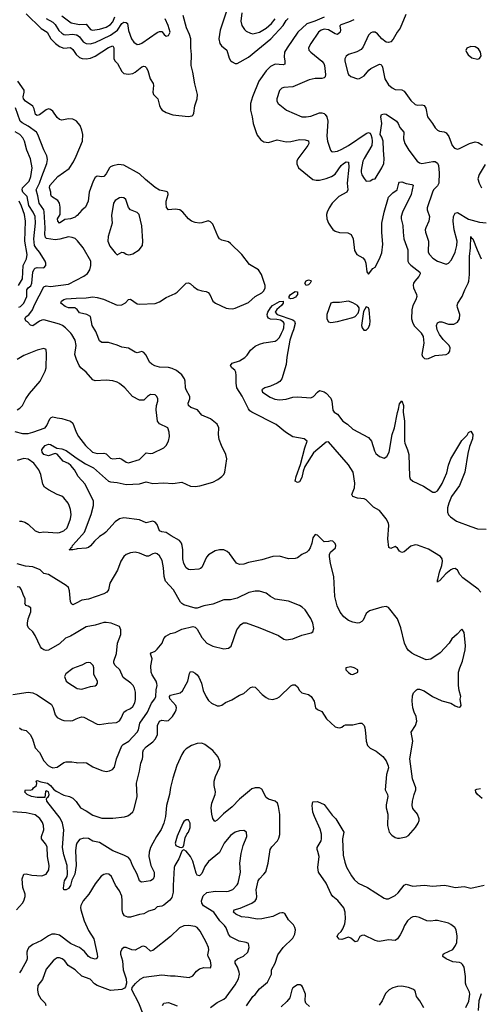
# Model space of a CAD drawing. Header units: inches. Extents: x 1682530 to 1839546, y 640742 to 791647.
# Tile 513 of 656: x 1779492 to 1783636, y 653960 to 662823. Entities that reach past the tile are written whole.
import ezdxf

# ---------------------------------------------------------------- set-up
doc = ezdxf.new("R2010")
doc.units = ezdxf.units.IN
doc.header["$MEASUREMENT"] = 0
for name, color, linetype in [('B7675', 7, 'Continuous'), ('B7676', 7, 'Continuous'), ('B7685', 7, 'Continuous'), ('B7686', 7, 'Continuous')]:
    doc.layers.add(name, color=color, linetype=linetype)

msp = doc.modelspace()

# ---------------------------------------------------------------- linework, layer by layer
at = {"layer": 'B7675', "color": 5}
for points, elevation in [([(1780000, 659774.4), (1779989.7, 659809.7), (1779999.8, 659890), (1779990, 659939.3), (1779962.6, 659990), (1779952.8, 660000)], 540), ([(1779470, 659312.2), (1779495, 659325), (1779518.3, 659350), (1779548.6, 659410), (1779580.7, 659459.3), (1779675.1, 659570), (1779721.3, 659658.7), (1779729.8, 659690.2), (1779734.7, 659814.7), (1779730, 659855.3), (1779710, 659864.5), (1779650, 659848.2), (1779530, 659799.4), (1779470, 659764.8)], 560), ([(1779450, 659116.2), (1779518, 659098), (1779570, 659099.4), (1779611.6, 659110), (1779721.6, 659150), (1779737.6, 659170), (1779763.5, 659230), (1779776.8, 659243.2), (1779790, 659248.8), (1779830, 659238), (1779870, 659234.4), (1779950, 659208.4), (1779970, 659190.6), (1779999.5, 659110), (1780000, 659109.2)], 540), ([(1780000, 658742.9), (1779984.4, 658770), (1779951, 658811), (1779930, 658827), (1779884.7, 658850), (1779830, 658911), (1779810, 658917.4), (1779750, 658895.8), (1779709.7, 658910), (1779694.5, 658930), (1779692.7, 658950), (1779702.7, 658970), (1779720.9, 658990), (1779750, 659000.7), (1779770, 658999.1), (1779825.6, 658965.6), (1779870, 658961.5), (1779910, 658946.4), (1779987.4, 658887.4), (1780000, 658879.4)], 520), ([(1779490, 658307.5), (1779510, 658308.3), (1779539.5, 658299.5), (1779570, 658280.8), (1779630, 658222.4), (1779670, 658206.2), (1779710, 658211.5), (1779830, 658204), (1779850, 658206.3), (1779890, 658222.6), (1779918.9, 658250), (1779949.7, 658330), (1779956.4, 658370), (1779950, 658415.3), (1779937.4, 658450), (1779927.8, 658470), (1779890, 658518), (1779870, 658535.1), (1779830, 658549.6), (1779750, 658589.7), (1779714.5, 658614.5), (1779701.8, 658641.8), (1779681, 658730), (1779663.7, 658770), (1779619.1, 658830), (1779570, 658868), (1779530, 658873.3), (1779470, 658855.5)], 540), ([(1780000, 658057.7), (1779969.7, 658049.7), (1779938, 658050), (1779947.3, 658052.7), (1779952.3, 658070), (1779963.1, 658076.9), (1779968.7, 658090), (1780000, 658124.8)], 520), ([(1780000, 657570.8), (1779970, 657555.1), (1779961.3, 657561.3), (1779950, 657582), (1779941.4, 657681.4), (1779931, 657711), (1779909.8, 657729.8), (1779750, 657828), (1779710, 657838.5), (1779675.8, 657870), (1779610, 657897.5), (1779544, 657904), (1779470, 657925.5)], 540), ([(1780000, 657303.8), (1779950, 657273.7), (1779905.7, 657254.3), (1779850, 657206), (1779750, 657148), (1779730, 657144.7), (1779710, 657149.6), (1779690, 657162.9), (1779678.4, 657178.4), (1779630, 657280.9), (1779610, 657312.3), (1779572.3, 657350), (1779562.9, 657370), (1779561.6, 657390), (1779569.7, 657430), (1779592, 657492), (1779592.7, 657530), (1779570, 657545.2), (1779548, 657550), (1779538, 657570), (1779542, 657578), (1779541.6, 657610), (1779522.4, 657650), (1779509.6, 657690), (1779493.9, 657713.9), (1779470, 657718.7)], 560), ([(1780000, 656994.1), (1779970, 656982.9), (1779906.4, 656933.6), (1779895.5, 656910), (1779910.6, 656870), (1779934, 656850), (1780000, 656808.7)], 580), ([(1779430, 656747.4), (1779570, 656768.4), (1779610, 656763.1), (1779650, 656745.7), (1779778.4, 656658.4), (1779794.9, 656630), (1779810, 656565.5), (1779830, 656542.4), (1779870, 656519.5), (1779890, 656513.7), (1779950, 656512), (1779970, 656515.8), (1780000, 656528.8)], 560), ([(1779490, 656448.5), (1779510, 656432.7), (1779550, 656425.5), (1779587.7, 656390), (1779606.7, 656350), (1779632.4, 656270), (1779670, 656228), (1779710, 656153), (1779748, 656110), (1779770, 656096.4), (1779790, 656088.7), (1779830, 656094.9), (1779890, 656138), (1779910, 656142.4), (1779962.5, 656142.5), (1780000, 656135.1)], 540), ([(1780000, 655392.8), (1779999.1, 655390), (1779994.8, 655345.2), (1779999.1, 655210), (1779988.9, 655131.1), (1779962.4, 655077.6), (1779950, 655029.2), (1779930, 655001.2), (1779910, 654989), (1779889, 654990), (1779886.6, 655006.6), (1779892, 655052), (1779896.3, 655070), (1779918.4, 655110), (1779921.1, 655130), (1779918.6, 655210), (1779890, 655305.1), (1779877.3, 655370), (1779890.5, 655530), (1779878.6, 655590), (1779855.5, 655635.5), (1779735.4, 655790), (1779732.3, 655810), (1779738.6, 655821.4), (1779752.3, 655830), (1779758.4, 655850), (1779750, 655872.3), (1779730, 655881.2), (1779724.1, 655875.9), (1779717.1, 655822.9), (1779650, 655820.8), (1779597.2, 655830), (1779559, 655850), (1779539, 655870), (1779546, 655890), (1779586.4, 655886.4), (1779606.3, 655893.7), (1779617.2, 655910), (1779642, 655930), (1779646, 655950), (1779641.2, 655970), (1779650, 655974), (1779682, 655962), (1779743, 655950), (1779768.4, 655930), (1779796.4, 655896.4), (1779819.8, 655879.8), (1779890, 655842.3), (1779940.7, 655830), (1779970, 655814.9), (1779997.1, 655790), (1780000, 655786)], 520), ([(1779464.4, 654810), (1779516.8, 654870), (1779528.9, 654890), (1779540.8, 654930), (1779541.4, 654950), (1779522, 655010), (1779516.8, 655050), (1779515.1, 655090), (1779529.8, 655130.2), (1779550, 655134.4), (1779602.9, 655122.9), (1779690, 655116.4), (1779730, 655130.6), (1779753.1, 655170), (1779756, 655210), (1779741.5, 655290), (1779738, 655378), (1779725.9, 655405.9), (1779689.8, 655450), (1779689.8, 655470), (1779709.8, 655530), (1779707.2, 655570), (1779696.4, 655596.4), (1779672.2, 655632.2), (1779630, 655665.1), (1779550, 655682), (1779430, 655691.1)], 540), ([(1780000, 654484.4), (1779950, 654507.5), (1779850, 654581), (1779810, 654592.5), (1779780.7, 654590), (1779750, 654577.7), (1779687, 654533), (1779610, 654499.7), (1779574.6, 654470), (1779561.5, 654450), (1779555.8, 654430), (1779558.4, 654370), (1779553, 654350), (1779510, 654269.3), (1779490, 654242.9)], 540), ([(1780000, 654261.8), (1779990, 654271.6), (1779928.2, 654308.2), (1779897, 654350), (1779875.1, 654370), (1779850, 654378.9), (1779830, 654376.9), (1779810, 654366), (1779794, 654350), (1779730, 654275.6), (1779697, 654183), (1779656.9, 654130), (1779652.4, 654090), (1779659.1, 654050), (1779683.6, 654010), (1779720.3, 653970), (1779728.5, 653950)], 560)]:
    msp.add_lwpolyline(points, dxfattribs=dict(at, elevation=elevation))
at = {"layer": 'B7676', "color": 5}
for points, elevation in [([(1779550, 662876.6), (1779684.7, 662744.7), (1779739.4, 662710), (1779772, 662652), (1779814.3, 662610), (1779850, 662582.9), (1779890, 662567.5), (1779950, 662573.5), (1779970, 662554), (1779999, 662510), (1780000, 662509.1)], 520), ([(1779730, 662832.5), (1779790, 662801.9), (1779810, 662780.6), (1779844.9, 662724.9), (1779870, 662700.6), (1779890, 662689.4), (1779907.1, 662687.1), (1779970, 662692.9), (1780000, 662687.6)], 540), ([(1779870, 662858.9), (1779955.5, 662795.5), (1780000, 662785.9)], 560), ([(1780000, 661912), (1779970, 661928.7), (1779930, 661929.8), (1779870, 661918.3), (1779850, 661923.5), (1779830, 661942.6), (1779790, 661998.9), (1779770, 662016), (1779750, 662019.2), (1779730, 662012.9), (1779670, 661967.8), (1779650, 661960.4), (1779634, 661970), (1779621.7, 662021.7), (1779610, 662043.5), (1779545.4, 662090), (1779527, 662110), (1779523.1, 662130), (1779533.6, 662170), (1779532, 662190), (1779475.2, 662270)], 520), ([(1780000, 660844), (1779990, 660852.8), (1779963.8, 660863.8), (1779930, 660868.9), (1779854, 660846), (1779810, 660840.4), (1779733.8, 660853.8), (1779723.2, 660863.2), (1779717.1, 660890), (1779721.2, 660950), (1779713.4, 661093.4), (1779709.8, 661110), (1779666, 661170), (1779656.5, 661236.5), (1779640.4, 661290), (1779670.4, 661350), (1779690, 661412.9), (1779737.1, 661530), (1779743.5, 661563.5), (1779737.7, 661597.7), (1779710.8, 661650.8), (1779655.9, 661790), (1779644.1, 661810), (1779570, 661864.5), (1779513.7, 661893.7), (1779497.8, 661910), (1779454.9, 662030)], 540), ([(1779485.4, 660234.6), (1779499.7, 660240.3), (1779530.2, 660269.8), (1779555.7, 660330), (1779557.1, 660390), (1779569, 660410), (1779593, 660427), (1779602.7, 660450), (1779609.9, 660550.1), (1779621.6, 660578.4), (1779630, 660586.2), (1779650, 660591.4), (1779709.7, 660590.3), (1779727.8, 660610), (1779728, 660630), (1779720.5, 660650), (1779671.7, 660730), (1779642.8, 660762.8), (1779626.4, 660790), (1779618.5, 660850), (1779633.7, 660990), (1779630.7, 661050), (1779614.3, 661090), (1779574.8, 661150), (1779560.2, 661230), (1779521.5, 661270), (1779513.7, 661290), (1779518.6, 661310), (1779577, 661370), (1779594, 661410), (1779604.5, 661490), (1779590.6, 661570), (1779556.2, 661650), (1779534.7, 661730), (1779520.7, 661760.7), (1779492.8, 661790), (1779452.8, 661812.8)], 560), ([(1780000, 661053.2), (1779990, 661045.1), (1779950, 661031), (1779896.9, 661023.1), (1779850, 660992), (1779834, 661010), (1779833.6, 661030), (1779855.8, 661070), (1779856.3, 661136.3), (1779850.9, 661170), (1779834.6, 661194.6), (1779778, 661230), (1779772.4, 661250), (1779773.1, 661270), (1779761.1, 661310), (1779764.2, 661330), (1779836.9, 661410), (1779936.6, 661483.4), (1779977.8, 661542.2), (1780000, 661594.5)], 520), ([(1779481.9, 660430), (1779518.2, 660490), (1779524.4, 660610), (1779554.8, 660670), (1779558.9, 660710), (1779538.4, 660830), (1779545.5, 661010), (1779536.7, 661070), (1779510, 661144.8), (1779488.5, 661188.5)], 580), ([(1779952.8, 660000), (1779904, 660050), (1779878.7, 660070), (1779850, 660083.5), (1779710, 660120.7), (1779690, 660119), (1779670, 660109.9), (1779610, 660068), (1779590, 660072.8), (1779562.4, 660102.4), (1779549.8, 660110), (1779538, 660130), (1779549.7, 660150), (1779573.1, 660166.9), (1779608.2, 660210), (1779624.1, 660255.9), (1779710, 660418), (1779730, 660427.5), (1779770, 660422.7), (1779930, 660441.2), (1780000, 660477.3)], 540), ([(1780000, 660221), (1779990, 660228), (1779930, 660228.4), (1779902.6, 660242.6), (1779861.6, 660270), (1779869.7, 660290), (1779890, 660304.9), (1779909, 660311), (1780000, 660315.4)], 520)]:
    msp.add_lwpolyline(points, dxfattribs=dict(at, elevation=elevation))
at = {"layer": 'B7685', "color": 5}
for points, elevation in [([(1780000, 658879.4), (1780084.8, 658824.8), (1780155.8, 658790), (1780290, 658668.7), (1780310, 658661.7), (1780370, 658656.6), (1780450, 658640.4), (1780570, 658646), (1780630, 658664.4), (1780690, 658648.4), (1780790, 658655.5), (1780870, 658646.7), (1780950, 658661.3), (1781030, 658623.6), (1781070, 658620.3), (1781113, 658627), (1781230, 658661.1), (1781274.9, 658685.1), (1781309.3, 658710), (1781329.2, 658730), (1781338, 658750), (1781357, 658870), (1781347.6, 658910), (1781306.3, 658990), (1781285.3, 659045.3), (1781281.1, 659090), (1781284.7, 659150), (1781270, 659182), (1781209.7, 659229.7), (1781130, 659262.9), (1781091.6, 659311.6), (1781032.9, 659332.9), (1781009.6, 659350), (1781007.6, 659370), (1781022.6, 659410), (1781024, 659430), (1780989.8, 659490), (1780983.7, 659510), (1780980.8, 659570), (1780975.6, 659590), (1780950, 659627.6), (1780904.4, 659664.4), (1780864, 659684), (1780830, 659693.5), (1780750, 659695), (1780708, 659708), (1780681.6, 659721.6), (1780659.8, 659739.8), (1780630, 659804.2), (1780610, 659827.6), (1780590, 659835.1), (1780550, 659824.7), (1780530, 659831), (1780470, 659864.8), (1780410, 659876.1), (1780370, 659894), (1780290, 659918.7), (1780230, 659917.4), (1780210, 659933.3), (1780184.3, 660000)], 520), ([(1783639.9, 657670), (1783617.4, 657697.4), (1783480.2, 657800.2), (1783453.3, 657830), (1783430, 657866.6), (1783410, 657882), (1783390, 657880.7), (1783370, 657869.8), (1783325.4, 657834.6), (1783270, 657771.8), (1783253.3, 657766.7), (1783250, 657759), (1783250, 657781), (1783254.8, 657785.2), (1783269.9, 657850), (1783290.4, 657909.6), (1783296.3, 657950), (1783294.1, 657970), (1783278, 657990), (1783170, 658058.2), (1783070, 658092.4), (1783050, 658095), (1783010, 658083.6), (1782950, 658033.2), (1782930, 658027.4), (1782910, 658039.3), (1782890, 658067.1), (1782870, 658080.4), (1782830, 658063.9), (1782812.6, 658072.6), (1782804.7, 658150), (1782813.7, 658270), (1782809.7, 658290.3), (1782790.6, 658330), (1782730, 658403.7), (1782674.8, 658434.8), (1782610, 658500.8), (1782590, 658509.9), (1782530, 658516.9), (1782489.8, 658530), (1782478.9, 658550), (1782502.8, 658610), (1782507.1, 658650), (1782492, 658750), (1782450, 658815.8), (1782270, 659023), (1782250, 659018.7), (1782230, 659005.5), (1782134.9, 658925.1), (1782058.2, 658801.8), (1782042, 658758), (1782030, 658703), (1782010, 658663), (1781990, 658657), (1781969.6, 658669.6), (1781979.1, 658710), (1782019.8, 658820.2), (1782056.5, 658970), (1782077.7, 659030), (1782051.8, 659050), (1781950, 659067.2), (1781882.9, 659110), (1781799.1, 659179.1), (1781581.4, 659290), (1781563.5, 659303.5), (1781550, 659320.9), (1781493.5, 659433.5), (1781446.6, 659510), (1781438.5, 659550), (1781441.2, 659621.2), (1781436.9, 659650), (1781428.6, 659668.6), (1781399.3, 659690), (1781389, 659710), (1781405.2, 659730), (1781470, 659751.5), (1781517.7, 659782.3), (1781538.2, 659801.8), (1781570, 659847.7), (1781610, 659884), (1781650, 659902.8), (1781687.2, 659912.8), (1781789.3, 659930.7), (1781810, 659941), (1781830, 659962.8), (1781848.7, 660000)], 480), ([(1781944.6, 660000), (1781922.5, 659937.5), (1781895.9, 659784.1), (1781890, 659718.4), (1781849.2, 659590), (1781833.4, 659566.6), (1781810, 659551.3), (1781750, 659524.3), (1781696.4, 659510), (1781671.5, 659490), (1781677, 659470), (1781744.6, 659424.6), (1781786.9, 659406.9), (1781830, 659402.5), (1781890, 659407.1), (1781950, 659424.4), (1781990, 659428.9), (1782110, 659417.9), (1782136, 659430), (1782170, 659470.4), (1782190, 659485.5), (1782230, 659474.4), (1782250, 659461.6), (1782290, 659416.4), (1782299.3, 659390), (1782309.4, 659309.4), (1782321.6, 659290), (1782352.1, 659272.1), (1782400.2, 659210), (1782442.2, 659182.2), (1782490, 659138.4), (1782630, 659062.2), (1782657.1, 659030), (1782683.3, 658943.3), (1782697.6, 658917.6), (1782730, 658891.4), (1782770, 658877.4), (1782793.7, 658890), (1782816.8, 658930), (1782843.9, 659090), (1782863.8, 659150), (1782890, 659287.3), (1782901.4, 659318.6), (1782910, 659366), (1782930, 659390.8), (1782943.8, 659350), (1782941.5, 659290), (1782953.6, 659210), (1782953.6, 659030), (1782956.8, 659010), (1782981.9, 658950), (1782992.1, 658910), (1783000.2, 658710), (1783006.4, 658690), (1783027.9, 658667.9), (1783125, 658625), (1783210, 658569.2), (1783231.3, 658570), (1783250, 658583.2), (1783270, 658608), (1783292.8, 658647.2), (1783335.1, 658744.9), (1783350, 658812), (1783371.8, 658870), (1783470, 659034), (1783516.6, 659083.4), (1783530, 659106), (1783550, 659118), (1783567.9, 659087.9), (1783566.7, 659050), (1783540, 658980), (1783522.7, 658917.3), (1783495.8, 658750), (1783447.9, 658630), (1783377.3, 658530), (1783352.7, 658470), (1783341.7, 658430), (1783341.3, 658390), (1783350, 658364.7), (1783366.6, 658346.6), (1783422.8, 658310), (1783550, 658260.1), (1783610, 658241.3), (1783690, 658237)], 480), ([(1783104.8, 660000), (1783123.2, 659970), (1783129.2, 659910), (1783110.4, 659810.4), (1783115.5, 659790), (1783134, 659774), (1783150, 659770.4), (1783170, 659774), (1783230, 659799.5), (1783330, 659810.6), (1783350, 659820.7), (1783361.6, 659838.4), (1783365.1, 659870), (1783356.3, 659890), (1783302.8, 659942.8), (1783268.1, 659988.1), (1783262.2, 660000)], 520), ([(1780000, 659109.2), (1780022, 659070), (1780084.9, 658990), (1780148.7, 658930), (1780190, 658918.5), (1780250, 658921.1), (1780270, 658915.8), (1780310, 658874.9), (1780330, 658869.1), (1780390, 658874.9), (1780410, 658867), (1780450, 658839.5), (1780470, 658835.3), (1780570, 658864), (1780630, 658923.7), (1780670, 658917), (1780690, 658920.3), (1780790, 658968.7), (1780811.2, 658990), (1780832.4, 659030), (1780838.7, 659070), (1780836.1, 659110), (1780824.7, 659150), (1780750, 659185.4), (1780732.6, 659210), (1780719.8, 659310), (1780723.9, 659350), (1780734.7, 659390), (1780733.6, 659410), (1780726.6, 659430), (1780710, 659446.6), (1780670, 659447.8), (1780643, 659430), (1780610, 659397.6), (1780570, 659396.9), (1780506.6, 659430), (1780439.5, 659510), (1780390, 659549.5), (1780370, 659559.6), (1780331.2, 659571.2), (1780270, 659578.9), (1780170, 659573.3), (1780150, 659581.6), (1780091.5, 659650), (1780040.9, 659690), (1780026.6, 659710), (1780003.3, 659763.3), (1780000, 659774.4)], 540), ([(1780000, 658124.8), (1780076.4, 658210), (1780135, 658370), (1780155, 658450), (1780157.6, 658490), (1780082.3, 658642.3), (1780018.9, 658710), (1780000, 658742.9)], 520), ([(1780000, 655786), (1780040.4, 655730), (1780090, 655702.8), (1780150, 655661.8), (1780230, 655635.1), (1780330, 655634.8), (1780433.7, 655646.3), (1780463.8, 655656.2), (1780486.6, 655670), (1780510, 655693.4), (1780518, 655710), (1780548.8, 655828.8), (1780542.4, 655950), (1780570, 656059.1), (1780582.4, 656130), (1780597, 656170), (1780601, 656190), (1780599.1, 656230), (1780606.6, 656250), (1780630, 656277.4), (1780690, 656321.5), (1780713.8, 656350), (1780732.2, 656390), (1780731.4, 656470), (1780750, 656507.6), (1780770, 656517.8), (1780810, 656510.2), (1780830, 656515), (1780866, 656550), (1780892, 656590), (1780901.4, 656610), (1780903.7, 656630), (1780898.3, 656650), (1780843.7, 656710), (1780840.8, 656730), (1780850, 656741.5), (1780935.7, 656764.3), (1780958, 656782), (1781003.9, 656870), (1781020.8, 656939.2), (1781030, 656955.5), (1781050, 656952), (1781070, 656940.9), (1781090, 656925.3), (1781105, 656905), (1781128.6, 656850), (1781143.4, 656783.4), (1781168.6, 656728.6), (1781190, 656695.3), (1781219.3, 656670), (1781270, 656647.7), (1781290, 656645.8), (1781310, 656651.7), (1781344.6, 656675.4), (1781400.3, 656699.7), (1781470, 656742.4), (1781510, 656758), (1781568.2, 656811.8), (1781590, 656819.1), (1781610, 656814), (1781623.4, 656803.4), (1781673, 656750), (1781710, 656720.4), (1781730, 656708.4), (1781770, 656703.1), (1781810, 656714.4), (1781830, 656726.7), (1781930, 656827), (1781950, 656835.8), (1781970, 656834.9), (1781990, 656817.3), (1782010, 656784), (1782030, 656764.9), (1782090, 656748.2), (1782113, 656730), (1782141.3, 656690), (1782154.8, 656630), (1782170, 656614.8), (1782210, 656596.3), (1782252.7, 656530), (1782330, 656458.4), (1782350, 656450.4), (1782371.5, 656448.5), (1782390, 656454), (1782409.7, 656470.3), (1782424.7, 656475.3), (1782490, 656476.4), (1782550, 656490.4), (1782571, 656490), (1782590, 656471), (1782597.1, 656450), (1782604.4, 656404.4), (1782608.2, 656328.2), (1782622.4, 656290), (1782644.4, 656264.4), (1782698.3, 656238.3), (1782758.8, 656190), (1782790.4, 656150.4), (1782807.9, 656107.9), (1782810.4, 656090), (1782792.1, 656027.9), (1782780.7, 655890), (1782802.6, 655850), (1782805.3, 655830), (1782790, 655755.3), (1782789.1, 655730), (1782803.1, 655670), (1782800.9, 655570), (1782817.6, 655510), (1782841.1, 655481.1), (1782870, 655462), (1782890, 655454.9), (1782910, 655454.9), (1782970, 655468.8), (1782990, 655480.4), (1783053.6, 655550), (1783078, 655590), (1783086.3, 655613.7), (1783086.6, 655630), (1783072.3, 655670), (1783030, 655721.2), (1783023.9, 655750), (1783025.8, 655790), (1783039.7, 655850), (1783055.1, 655890), (1783055.8, 655910), (1783025.7, 655990), (1783002.6, 656170), (1783028.3, 656328.3), (1783013.3, 656410), (1783053.7, 656470), (1783065.3, 656510), (1783059.2, 656550), (1783041, 656590), (1783029.8, 656630), (1783023.6, 656690), (1783024.8, 656735.2), (1783036.5, 656763.5), (1783062, 656790), (1783070, 656796), (1783090, 656796), (1783130, 656781), (1783206.8, 656730), (1783290, 656690.3), (1783371.5, 656671.5), (1783410, 656645.3), (1783430, 656637.1), (1783450, 656634.8), (1783458.4, 656641.6), (1783462.7, 656650), (1783453.6, 656706.4), (1783460.9, 656730), (1783444.7, 656784.7), (1783439.7, 656830), (1783440.9, 656950), (1783450.8, 656990), (1783477.1, 657050), (1783500.7, 657150), (1783503.1, 657190), (1783490, 657308), (1783477.2, 657330), (1783470, 657336), (1783466.2, 657333.8), (1783429, 657291), (1783379.3, 657250), (1783356.4, 657210), (1783276.2, 657123.8), (1783190, 657066), (1783150, 657061.3), (1783046, 657106), (1783020.5, 657120.5), (1782988, 657148), (1782971.4, 657171.4), (1782954.5, 657210), (1782922, 657350), (1782891.5, 657430), (1782810, 657532.7), (1782790, 657540.9), (1782750, 657536.2), (1782638, 657502), (1782610, 657478.4), (1782581.8, 657418.2), (1782570, 657405.1), (1782550, 657394), (1782530, 657391.6), (1782490, 657398.7), (1782450, 657415.1), (1782408.6, 657448.6), (1782376.1, 657490), (1782348.1, 657548.1), (1782327, 657630), (1782318.7, 657810), (1782286.9, 657926.9), (1782278.5, 657990), (1782279.7, 658010), (1782289.6, 658030.4), (1782333.3, 658070), (1782335.6, 658090), (1782330, 658108.7), (1782310, 658129.2), (1782290, 658133.2), (1782270, 658125.2), (1782230, 658123.7), (1782170, 658184), (1782151.6, 658188.4), (1782130, 658158), (1782120.5, 658110), (1782105.5, 658070), (1782090, 658046), (1782074, 658030), (1782030, 658008.2), (1781990, 657979.1), (1781970, 657972), (1781910, 657968.6), (1781830, 657992.5), (1781770, 657991.7), (1781670, 657961.1), (1781550, 657936.8), (1781510, 657922.5), (1781470, 657918.5), (1781442, 657930), (1781378.8, 658018.8), (1781357.4, 658037.4), (1781330, 658049.7), (1781290, 658050.9), (1781250, 658040.9), (1781190, 658006.3), (1781174.3, 657985.7), (1781130, 657892), (1781117.5, 657882.5), (1781103.4, 657876.6), (1781030, 657871.1), (1781010, 657874.7), (1780990, 657889.6), (1780967.5, 657927.5), (1780959.4, 657970), (1780959.4, 658050), (1780954.2, 658090), (1780948.7, 658110), (1780930, 658136), (1780855.7, 658175.7), (1780810, 658207.8), (1780770, 658212), (1780750, 658221.3), (1780730, 658279.6), (1780710, 658299.2), (1780690, 658308.7), (1780630, 658295), (1780570, 658319.8), (1780430, 658340.3), (1780390, 658330.8), (1780350, 658301.7), (1780266, 658210), (1780250, 658195.1), (1780209.4, 658170.6), (1780164.2, 658130), (1780130, 658087.6), (1780110, 658071.5), (1780090, 658065.4), (1780010, 658060.4), (1780000, 658057.7)], 520), ([(1780000, 656135.1), (1780010, 656133.1), (1780070, 656136), (1780092.3, 656132.3), (1780150, 656098.7), (1780230, 656064.4), (1780270, 656056.4), (1780299.1, 656060.9), (1780325.8, 656074.2), (1780345.4, 656094.6), (1780363.5, 656170), (1780410, 656285.5), (1780422.2, 656297.8), (1780474, 656330), (1780548.7, 656410), (1780559.8, 656430), (1780571.6, 656490), (1780641.2, 656590), (1780678.2, 656670), (1780709.2, 656710.8), (1780716.8, 656730), (1780720.2, 656790), (1780728.9, 656830), (1780727.3, 656847.3), (1780720.8, 656870), (1780685.1, 656925.1), (1780676.2, 656950), (1780672.1, 657007.9), (1780682.9, 657070), (1780670, 657114), (1780675.3, 657124.7), (1780710, 657139.1), (1780730, 657157.3), (1780774.5, 657210), (1780790, 657251.3), (1780806, 657274), (1780850, 657297.1), (1780890, 657308.2), (1780950, 657335.5), (1781050, 657360.7), (1781070, 657354.8), (1781090, 657336), (1781130, 657260.7), (1781177.3, 657210), (1781230, 657183.6), (1781330, 657160.8), (1781370, 657166.3), (1781395.5, 657184.5), (1781445.4, 657330), (1781480.7, 657379.3), (1781506, 657394), (1781530, 657392.7), (1781651.3, 657350), (1781820.9, 657280.9), (1781870, 657246.8), (1781890, 657240.7), (1781950, 657250.6), (1782030, 657283), (1782115.5, 657304.5), (1782130, 657312), (1782138, 657342), (1782129.4, 657390), (1782110, 657434), (1782060.9, 657510), (1782034.9, 657534.9), (1782010, 657549.4), (1781910, 657587.8), (1781790, 657607.3), (1781750, 657629.5), (1781710, 657659.5), (1781650, 657677.6), (1781610, 657677.6), (1781553.8, 657666.2), (1781450, 657615.1), (1781390, 657599.6), (1781330, 657600.7), (1781230, 657561.6), (1781150, 657547.3), (1781090, 657527), (1781070, 657527.3), (1780970, 657556.9), (1780950, 657567.6), (1780939.2, 657579.2), (1780876.4, 657690), (1780804.4, 657770), (1780790.8, 657810), (1780787.4, 657890), (1780774.4, 657954.4), (1780750, 657996.9), (1780730, 658014), (1780710, 658021.7), (1780690, 658016.4), (1780650, 657993.7), (1780632.7, 657992.7), (1780570, 658019.7), (1780530, 658031.1), (1780490, 658024.7), (1780450, 658009.6), (1780428.2, 657990), (1780402.4, 657950), (1780372.5, 657867.5), (1780303.7, 657750), (1780291.7, 657690), (1780277.6, 657670), (1780250, 657654.5), (1780110, 657605.7), (1780050, 657596.8), (1780000, 657570.8)], 540), ([(1780000, 656528.8), (1780030, 656541.7), (1780050, 656547.2), (1780070, 656545.7), (1780190, 656483.1), (1780210, 656478.7), (1780287.9, 656492.1), (1780362.2, 656497.8), (1780389.8, 656510.2), (1780405.8, 656534.2), (1780429.9, 656590.1), (1780450, 656605), (1780490, 656623.2), (1780510, 656642), (1780526.7, 656673.3), (1780535.3, 656704.7), (1780535.3, 656770), (1780525.3, 656805.3), (1780512.1, 656830), (1780492.8, 656850), (1780423.1, 656903.1), (1780392.2, 656970), (1780349.7, 657010), (1780338.5, 657030), (1780339.8, 657050), (1780363, 657117), (1780371.8, 657210), (1780401, 657290), (1780402.4, 657330), (1780390, 657359.3), (1780314, 657390), (1780270, 657397.7), (1780250, 657396), (1780170, 657372), (1780090, 657357.8), (1780000, 657303.8)], 560), ([(1780000, 656808.7), (1780010, 656802.4), (1780050, 656797), (1780090, 656807.4), (1780130, 656822), (1780171.9, 656828.1), (1780184.5, 656835.5), (1780191.5, 656850), (1780191.1, 656870), (1780159.7, 656930), (1780158.7, 656990), (1780151.8, 657010), (1780130, 657032.3), (1780110, 657038), (1780090, 657034.5), (1780050, 657012.8), (1780000, 656994.1)], 580), ([(1781532.6, 653947.4), (1781590, 654031.6), (1781610.6, 654049.4), (1781650, 654097.8), (1781722.2, 654157.8), (1781758.9, 654230), (1781758.3, 654270), (1781790.7, 654330), (1781815.5, 654404.5), (1781862, 654470), (1781950, 654554.9), (1781968.3, 654590), (1781972.4, 654630), (1781968, 654650), (1781954.5, 654674.5), (1781910, 654719.3), (1781876.2, 654776.2), (1781862.5, 654782.5), (1781850, 654784.2), (1781830, 654779.1), (1781770, 654749.6), (1781671.3, 654728.7), (1781630, 654726.6), (1781550, 654742), (1781487, 654747), (1781437.7, 654770), (1781415.8, 654790), (1781422.7, 654810), (1781474.8, 654825.2), (1781582, 654870), (1781611.3, 654890), (1781622.4, 654910), (1781625.6, 654930), (1781620.5, 654990), (1781638, 655070), (1781648.6, 655090), (1781689.7, 655130), (1781706.7, 655153.3), (1781727.6, 655230), (1781746.8, 655353.2), (1781761.1, 655378.9), (1781811, 655430), (1781824.1, 655455.9), (1781832.7, 655487.3), (1781832.4, 655667.6), (1781822, 655742), (1781811.5, 655771.5), (1781790, 655789.6), (1781730, 655805.7), (1781710, 655820.5), (1781670, 655896.1), (1781650, 655908.9), (1781610.2, 655909.8), (1781581.4, 655898.6), (1781558.2, 655881.8), (1781470, 655805.1), (1781403.1, 655736.9), (1781325.1, 655674.9), (1781270, 655617.7), (1781246.6, 655606.6), (1781230, 655632.7), (1781220.3, 655670), (1781215.5, 655730), (1781222.2, 655770), (1781250.7, 655850), (1781252.4, 655872.4), (1781243.1, 655930), (1781243.2, 655970), (1781255, 656010), (1781289.8, 656090), (1781294.6, 656110), (1781293.6, 656150), (1781276.1, 656190), (1781230, 656244.4), (1781158.1, 656298.1), (1781130.6, 656310.6), (1781090, 656307.3), (1781037.1, 656290), (1780990, 656260.9), (1780970, 656239.1), (1780952.1, 656210), (1780906.7, 656110), (1780870, 655996.2), (1780850, 655912), (1780839.8, 655850), (1780814.4, 655750), (1780802.9, 655650), (1780790.1, 655590), (1780766, 655534), (1780722.4, 655470), (1780688.8, 655410), (1780669.5, 655370), (1780656.8, 655330), (1780653.4, 655290), (1780672, 655210), (1780702.3, 655150), (1780702.6, 655110), (1780693.7, 655086.3), (1780668.1, 655071.9), (1780590, 655058.3), (1780582, 655062), (1780570, 655071.6), (1780549.1, 655130), (1780508.1, 655208.1), (1780490, 655256.2), (1780470, 655281.7), (1780430, 655303.8), (1780330, 655340.3), (1780210, 655417.7), (1780150, 655428.6), (1780110, 655452.7), (1780070, 655456), (1780030, 655443.5), (1780005.5, 655410), (1780000, 655392.8)], 520), ([(1783651.6, 655811.6), (1783609.6, 655850), (1783594.5, 655870), (1783594, 655890), (1783603.6, 655896.4), (1783636.3, 655903.7)], 480), ([(1783505.2, 653930), (1783532.7, 653987.3), (1783540.8, 654050), (1783538.4, 654070), (1783508.6, 654128.6), (1783503.7, 654150), (1783503.2, 654210), (1783490, 654293.3), (1783477.3, 654317.3), (1783464.2, 654330), (1783450, 654335.2), (1783390, 654341), (1783328.3, 654370), (1783297.6, 654390), (1783301.8, 654410), (1783310, 654417.1), (1783388.1, 654451.9), (1783413.5, 654490), (1783423.6, 654516.4), (1783427.7, 654572.3), (1783417.4, 654630), (1783405.7, 654650), (1783370, 654678.3), (1783349.4, 654689.4), (1783250, 654714.7), (1783230, 654715.1), (1783190, 654706.9), (1783155.8, 654710), (1783090, 654742.8), (1783050, 654750.9), (1783030, 654748.2), (1783010, 654737.9), (1782982.1, 654710), (1782954.1, 654670), (1782936.2, 654623.8), (1782914.8, 654585.2), (1782890, 654548.2), (1782870, 654534.5), (1782810, 654541.8), (1782730, 654526.4), (1782710, 654527.2), (1782690, 654532.8), (1782590, 654581.9), (1782570, 654580.6), (1782552.8, 654570), (1782530, 654529.6), (1782510, 654522), (1782470, 654556.4), (1782450, 654564.4), (1782390, 654544.2), (1782367.6, 654547.6), (1782357, 654557), (1782349.6, 654570), (1782356.2, 654590), (1782383.7, 654616.3), (1782399.5, 654640.5), (1782416.4, 654683.6), (1782422.4, 654730), (1782421.7, 654790), (1782407.5, 654827.5), (1782382.5, 654862.5), (1782354.5, 654894.5), (1782310.8, 654930), (1782294, 654950), (1782249, 655050), (1782181.5, 655150), (1782174.5, 655190), (1782185, 655290), (1782175.5, 655335.5), (1782167.7, 655352.3), (1782169.4, 655370), (1782202.9, 655430), (1782207.6, 655450), (1782206.3, 655490), (1782195.6, 655535.6), (1782142.9, 655650), (1782130, 655688), (1782123.7, 655750), (1782130, 655782), (1782170, 655786), (1782230, 655758.8), (1782302, 655662), (1782335.8, 655630), (1782407, 655510), (1782396, 655450), (1782403.7, 655303.7), (1782418, 655238), (1782433.5, 655193.5), (1782476.2, 655116.2), (1782502.4, 655082.4), (1782536, 655050), (1782620.3, 655010), (1782770, 654914), (1782790, 654908.3), (1782810, 654910.2), (1782870, 654939.7), (1782897.6, 654962.4), (1782950, 655032.3), (1782970, 655040.2), (1783030, 655021.9), (1783130, 655031), (1783210, 655024.7), (1783310, 655031.1), (1783346.9, 655026.9), (1783410, 655010.2), (1783490, 655018.9), (1783550, 655005.5), (1783671.2, 655031.2)], 480), ([(1781210, 653931.5), (1781270, 653976.5), (1781330, 654007.6), (1781350, 654025.7), (1781430, 654135.3), (1781459.3, 654190), (1781469.8, 654230), (1781467.8, 654250), (1781452.8, 654292.8), (1781431.2, 654330), (1781431.6, 654350), (1781451.9, 654368.1), (1781506.3, 654393.7), (1781543.6, 654430), (1781557.6, 654470), (1781550, 654508.7), (1781530, 654516.9), (1781467, 654527), (1781388.3, 654568.3), (1781371.4, 654591.4), (1781349, 654649), (1781336, 654670), (1781291.8, 654711.8), (1781239.4, 654790), (1781146.3, 654846.3), (1781130.6, 654870), (1781128.2, 654890), (1781143, 654937), (1781174.7, 654965.3), (1781250, 654979.6), (1781350, 654974), (1781370, 654977.3), (1781410, 654994.6), (1781450, 655034.4), (1781457.8, 655050), (1781479.3, 655150), (1781473.7, 655230), (1781483.7, 655316.3), (1781503.5, 655390), (1781535.1, 655470), (1781532.3, 655510), (1781510, 655523.7), (1781470, 655520.7), (1781430, 655509.6), (1781390, 655478), (1781332, 655410), (1781290, 655327), (1781190, 655246.6), (1781159.3, 655200.7), (1781130, 655138), (1781110, 655117), (1781090, 655123.7), (1781080.6, 655140.6), (1781051.3, 655248.7), (1781030, 655289.6), (1780990, 655337.2), (1780970, 655349), (1780956, 655344), (1780950, 655338), (1780923.1, 655270), (1780889.4, 655210.6), (1780883.2, 655190), (1780871.9, 655030), (1780873.6, 654970), (1780859.9, 654920.1), (1780842.9, 654897.1), (1780790, 654852.6), (1780770, 654843.5), (1780730, 654837), (1780705.7, 654814.3), (1780650, 654798.7), (1780610, 654775.3), (1780570, 654768.7), (1780490, 654743.9), (1780464.2, 654744.2), (1780435.9, 654755.9), (1780420, 654780), (1780412.8, 654810), (1780415, 654895), (1780410, 654934), (1780390, 654982.7), (1780353.1, 655033.1), (1780317.6, 655110), (1780293.2, 655130), (1780270, 655134.7), (1780250, 655129.6), (1780225.9, 655114.1), (1780170, 655043.7), (1780114.6, 654950), (1780064, 654890), (1780043.2, 654850), (1780040.8, 654830), (1780042.8, 654810), (1780072.2, 654710), (1780110, 654624.9), (1780158.6, 654550), (1780190.2, 654409.8), (1780192.2, 654387.8), (1780186.7, 654373.3), (1780181, 654370), (1780170, 654366.9), (1780130, 654378.7), (1780110, 654391.1), (1780075, 654435), (1780031.1, 654470), (1780000, 654484.4)], 540), ([(1780602.8, 653870), (1780563.5, 653970), (1780501.6, 654090), (1780505.1, 654110), (1780533.2, 654146.8), (1780574.8, 654185.2), (1780610, 654204.4), (1780770, 654224.4), (1780850, 654214.9), (1780890, 654217.6), (1781017.6, 654202.4), (1781050, 654216.3), (1781083, 654257), (1781110, 654279.6), (1781150, 654290.2), (1781210, 654287.7), (1781215.8, 654310), (1781208.7, 654350), (1781188.9, 654390), (1781185.9, 654405.9), (1781192.5, 654450), (1781189.8, 654470), (1781170, 654520.7), (1781117.3, 654617.3), (1781090, 654651.3), (1781070, 654659.7), (1781010, 654669.7), (1780970, 654667.1), (1780930, 654648.2), (1780849.4, 654570.6), (1780690, 654443.7), (1780670, 654437.2), (1780630, 654473.2), (1780610, 654482.7), (1780590, 654479.3), (1780530, 654448), (1780502, 654450), (1780450, 654472.7), (1780430, 654472.3), (1780410, 654457.2), (1780399.3, 654430), (1780399.3, 654410), (1780417.6, 654350), (1780422.8, 654270), (1780449.2, 654190), (1780453.1, 654150), (1780443.4, 654116.6), (1780434.6, 654105.4), (1780410, 654094), (1780310, 654085.3), (1780189.5, 654130), (1780164.8, 654144.8), (1780124.8, 654184.8), (1780050, 654213), (1780000, 654261.8)], 560), ([(1782100.7, 653940.7), (1782066.9, 653970), (1782061.7, 653990), (1782063.1, 654050), (1782035.9, 654115.9), (1782030, 654125.6), (1782014.2, 654134.2), (1781990, 654134.8), (1781950, 654108.5), (1781939.4, 654090), (1781921.2, 654018.8), (1781896, 653984), (1781843.2, 653936.8)], 520), ([(1783128.2, 653928.2), (1783091.8, 653990), (1783070, 654017.2), (1783062.9, 654030), (1783054.5, 654070), (1783045.6, 654085.6), (1783030, 654096.2), (1782990, 654111.5), (1782930, 654122.4), (1782890, 654119.6), (1782850, 654109.6), (1782814.8, 654090), (1782783.4, 654056.6), (1782754, 653990), (1782726.6, 653953.4)], 520), ([(1783644.9, 654055.1), (1783623.8, 653990), (1783617.3, 653902.7)], 480), ([(1780778.3, 653950), (1780789.4, 653970), (1780830, 653975.4), (1780910, 653946.5)], 540)]:
    msp.add_lwpolyline(points, dxfattribs=dict(at, elevation=elevation))
at = {"layer": 'B7685', "color": 5, "elevation": 540}
for points in [[(1782470, 656997.6), (1782426.8, 656990), (1782427.7, 656970), (1782450, 656946), (1782470, 656931), (1782490, 656927.3), (1782534, 656950), (1782534, 656970), (1782502, 656990)], [(1781010, 655621.2), (1780990, 655620.9), (1780970, 655606), (1780959.3, 655590), (1780910, 655474), (1780890.8, 655410), (1780898, 655390), (1780930, 655374.8), (1780950, 655371.3), (1780962, 655378), (1780970, 655392), (1780982, 655458), (1780996.2, 655490), (1781011.3, 655510), (1781025.6, 655550), (1781026.6, 655590)]]:
    msp.add_lwpolyline(points, close=True, dxfattribs=at)
at = {"layer": 'B7686', "color": 5}
for points, elevation in [([(1781349.7, 662890.3), (1781296.3, 662730), (1781282.5, 662650), (1781291.3, 662610), (1781308.9, 662588.9), (1781355.6, 662550), (1781378, 662478), (1781390, 662455.5), (1781402.6, 662442.6), (1781430, 662428.5), (1781450, 662428.9), (1781550, 662485), (1781750.5, 662650), (1781863.2, 662770), (1781890, 662814.7), (1781906.8, 662833.2)], 520), ([(1781490, 662885.2), (1781482.3, 662810), (1781490.3, 662770), (1781514.1, 662734.1), (1781530, 662719.5), (1781570, 662700.3), (1781590, 662696.5), (1781650, 662709.3), (1781710, 662747.1), (1781759, 662790), (1781790.5, 662830)], 540), ([(1782964.7, 662870), (1782914.6, 662745.4), (1782887.6, 662710), (1782852.3, 662647.7), (1782830, 662623.6), (1782810, 662616.9), (1782790, 662621.6), (1782749.8, 662649.8), (1782710, 662694.5), (1782690, 662709.4), (1782664.7, 662710), (1782650, 662704.5), (1782630, 662682.7), (1782582.8, 662577.2), (1782565.3, 662554.7), (1782526.7, 662533.3), (1782450.7, 662510), (1782430, 662493.3), (1782418, 662470), (1782417.4, 662450), (1782444, 662344), (1782450.3, 662330.3), (1782470, 662310.6), (1782530, 662290.7), (1782550, 662294), (1782590, 662317.3), (1782631.8, 662370), (1782650, 662384.9), (1782730, 662422.8), (1782739.8, 662419.8), (1782750, 662412), (1782755.6, 662395.6), (1782778, 662290), (1782810, 662236.4), (1782842, 662210), (1782870, 662195.3), (1782930, 662190.3), (1782950, 662179.3), (1783010, 662096.3), (1783050, 662060.5), (1783070, 662054.9), (1783110, 662057.6), (1783131.2, 662051.2), (1783146.1, 662026.1), (1783160.3, 661950), (1783206, 661890), (1783228.8, 661848.8), (1783250, 661828.2), (1783270, 661820.4), (1783310, 661814.4), (1783330, 661803.8), (1783351.4, 661771.4), (1783383.6, 661690), (1783405.3, 661665.3), (1783430, 661657.4), (1783450, 661663.2), (1783539.7, 661710), (1783590, 661723.2), (1783617.3, 661717.3), (1783654.6, 661694.6)], 560), ([(1780000, 662509.1), (1780030, 662483.9), (1780054.6, 662474.6), (1780089.6, 662469.6), (1780130, 662477.1), (1780170, 662495), (1780290, 662572.1), (1780330, 662588.2), (1780337.8, 662570), (1780338.6, 662470), (1780350.2, 662450.2), (1780372.2, 662430), (1780410, 662358), (1780430, 662339), (1780470, 662333.2), (1780510, 662339.7), (1780530.9, 662350), (1780590, 662399), (1780610, 662405.8), (1780620.7, 662400.7), (1780630, 662393.7), (1780645.3, 662365.3), (1780665.4, 662290), (1780692, 662250), (1780695.9, 662230), (1780690.2, 662170.2), (1780696.9, 662150), (1780733.6, 662110), (1780750.1, 662050), (1780763.3, 662023.3), (1780775.4, 662010), (1780810, 661988.8), (1780870, 661967.7), (1781008.3, 661951.7), (1781043.6, 661956.4), (1781054.3, 661965.7), (1781059.7, 661980.3), (1781068.4, 662048.4), (1781087.9, 662110), (1781091.4, 662150), (1781066.7, 662246.7), (1781050.4, 662350.4), (1781034.9, 662410), (1781037.5, 662510), (1781031.1, 662570), (1781032.1, 662650), (1781019.6, 662690), (1780991.5, 662750), (1780962, 662862)], 520), ([(1780000, 662785.9), (1780030, 662779.4), (1780090, 662782.1), (1780130, 662733.4), (1780148.5, 662728.5), (1780210, 662738.2), (1780270, 662757.1), (1780310, 662778.7), (1780330, 662804.2), (1780349, 662850)], 560), ([(1780000, 662687.6), (1780006.5, 662686.5), (1780029.6, 662669.6), (1780063.6, 662623.6), (1780090, 662607.2), (1780125, 662605), (1780170, 662617.3), (1780310, 662684.7), (1780371.4, 662728.6), (1780410, 662790.1), (1780430, 662801.6), (1780450, 662798.4), (1780460.8, 662790), (1780470, 662725.5), (1780499.5, 662650), (1780519.9, 662619.9), (1780550, 662600.5), (1780570, 662602.4), (1780590, 662612.4), (1780730, 662708.2), (1780750, 662717.3), (1780770, 662716), (1780791.3, 662690), (1780810, 662676), (1780830, 662681), (1780845.2, 662710), (1780829.3, 662770), (1780802, 662830)], 540), ([(1782230, 662845.8), (1782148.7, 662810), (1782075.7, 662784.3), (1781994.3, 662710), (1781897.2, 662570), (1781875.8, 662530), (1781870.7, 662490), (1781878.1, 662450), (1781876.7, 662423.3), (1781863.2, 662416.8), (1781790, 662421.2), (1781750, 662402.6), (1781710, 662362.5), (1781644.8, 662270), (1781586.2, 662130), (1781568.6, 662070), (1781568.6, 662010), (1781583.5, 661950), (1781592.2, 661890), (1781615.4, 661815.4), (1781630, 661784.9), (1781662.3, 661742.3), (1781690, 661724.6), (1781730, 661718.3), (1781810, 661741.5), (1781890, 661725), (1781930, 661726.7), (1782010, 661743.2), (1782061.8, 661741.8), (1782090, 661731.8), (1782092.7, 661710), (1782084.7, 661690), (1781993.1, 661570), (1781985.7, 661550), (1781985.1, 661525.1), (1781999.1, 661490), (1782130, 661384.9), (1782158, 661378), (1782190, 661379), (1782250, 661392.9), (1782297.7, 661410), (1782330, 661433.2), (1782385.6, 661510), (1782406, 661530), (1782430, 661542.4), (1782450, 661539.1), (1782454.1, 661494.1), (1782437, 661350), (1782445.2, 661290), (1782434, 661270), (1782363.2, 661230), (1782302.3, 661170), (1782276.1, 661130), (1782257.1, 661090), (1782252.7, 661070), (1782254.5, 661030), (1782271.8, 660990), (1782294, 660954), (1782310, 660933.8), (1782330, 660918.8), (1782368.3, 660908.3), (1782444.2, 660904.2), (1782474, 660890), (1782493, 660850), (1782504, 660744), (1782526.3, 660710), (1782578.9, 660678.9), (1782597.1, 660657.1), (1782605.5, 660630), (1782614, 660554), (1782630, 660531.3), (1782670, 660584.7), (1782690, 660596), (1782730, 660670.4), (1782750, 660724), (1782758.7, 660801.3), (1782748.9, 660908.9), (1782751.4, 660990), (1782771, 661090), (1782810, 661226.3), (1782850, 661264.2), (1782889.4, 661290), (1782901.6, 661350), (1782910, 661360.5), (1782930, 661364.4), (1782967.9, 661347.9), (1783019.3, 661339.3), (1783032.9, 661332.9), (1783014.3, 661250), (1782937.1, 661090), (1782924.3, 661050), (1782924, 661030), (1782939.2, 660970), (1782940.6, 660910), (1782949.2, 660850), (1782983.9, 660750), (1782983, 660650), (1782992.9, 660630), (1783010, 660612.9), (1783092, 660550), (1783094.5, 660534.5), (1783084, 660510), (1783047.8, 660470), (1783036.3, 660450), (1783032.6, 660432.6), (1783036.2, 660410), (1783062.9, 660350), (1783064.7, 660330), (1783057.3, 660302.7), (1783029.1, 660250), (1783021.3, 660210), (1783015.8, 660130), (1783027.9, 660090), (1783043.4, 660063.4), (1783103, 660003), (1783104.8, 660000)], 520), ([(1782496.8, 662823.2), (1782450, 662799.4), (1782381.8, 662778.2), (1782373.1, 662766.9), (1782377.2, 662730), (1782374.7, 662710), (1782350, 662690.8), (1782330, 662697), (1782270, 662730.9), (1782230, 662737), (1782204.9, 662730), (1782181.8, 662710), (1782110.4, 662610), (1782090.6, 662570), (1782094, 662550), (1782110.5, 662530), (1782210, 662450.3), (1782228.5, 662428.5), (1782234.7, 662410), (1782244.5, 662330), (1782240.3, 662310), (1782230, 662300.4), (1782210, 662294.6), (1782150, 662294.5), (1782097.6, 662282.4), (1781950, 662217.4), (1781870, 662214), (1781850, 662206.6), (1781830, 662185.2), (1781804.2, 662110), (1781805.3, 662090), (1781816.3, 662070), (1781893, 662010), (1782029.2, 661949.2), (1782070, 661948.9), (1782110, 661955.6), (1782190, 661983.2), (1782210, 661984.7), (1782230, 661979.1), (1782241.7, 661970), (1782256.5, 661950), (1782264.2, 661910), (1782255.2, 661775.2), (1782260.2, 661730), (1782287.7, 661647.7), (1782297.3, 661637.3), (1782310, 661632.2), (1782350, 661640.2), (1782390, 661656.3), (1782450, 661690.9), (1782610, 661799.7), (1782630, 661807.6), (1782640.7, 661800.7), (1782650.2, 661790.2), (1782660.4, 661760.4), (1782664.5, 661730), (1782659.7, 661690), (1782590, 661574.7), (1782580.6, 661550), (1782564.2, 661470), (1782563.9, 661450), (1782570, 661427.7), (1782590, 661393), (1782610, 661370.6), (1782646.3, 661373.7), (1782670, 661386.8), (1782690, 661390.8), (1782750, 661490.6), (1782767.2, 661530), (1782771.6, 661570), (1782764.1, 661650), (1782763.4, 661730), (1782750, 661767), (1782735.6, 661790), (1782750.7, 661890), (1782742, 661950), (1782747, 661970), (1782770, 661976.9), (1782790, 661971.4), (1782882.6, 661910), (1782896.2, 661890), (1782911.8, 661851.8), (1782948.7, 661810), (1782945.8, 661750), (1782958, 661710), (1782991.6, 661650), (1783068.9, 661550), (1783090, 661534), (1783110, 661529.3), (1783210, 661547.2), (1783230, 661546.7), (1783250, 661532), (1783260.2, 661510), (1783265.7, 661445.7), (1783263.7, 661350), (1783251.2, 661328.8), (1783215, 661290), (1783205.2, 661270), (1783157.1, 661130), (1783159.1, 661110), (1783179.5, 661050), (1783172.2, 661010), (1783144.9, 660950), (1783141.3, 660930), (1783142, 660910), (1783170.2, 660830), (1783165.7, 660730), (1783178.4, 660710), (1783210, 660677.1), (1783250, 660650.5), (1783330, 660621), (1783349.4, 660630.6), (1783377.7, 660662.3), (1783410, 660730.8), (1783426, 660790), (1783427.4, 660830), (1783401.8, 660930), (1783391.3, 661010), (1783393.8, 661050), (1783410, 661081.3), (1783430, 661086), (1783528.3, 661028.3), (1783630, 661000.1), (1783690, 660995.9)], 540), ([(1780000, 661594.5), (1780057.4, 661730), (1780059.8, 661790), (1780051.6, 661830), (1780035.8, 661870), (1780003.5, 661910), (1780000, 661912)], 520), ([(1780000, 660315.4), (1780090, 660319.8), (1780151.4, 660328.6), (1780190, 660323.7), (1780247.3, 660307.3), (1780370, 660253.6), (1780410, 660255.2), (1780444.4, 660275.6), (1780470, 660303.1), (1780490, 660308.7), (1780550, 660266.7), (1780570, 660260.8), (1780710, 660267.4), (1780750, 660282.6), (1780810, 660322), (1780890, 660358), (1780909.7, 660370.3), (1780989.2, 660450), (1781010, 660454.4), (1781030, 660446.8), (1781058, 660418), (1781093.1, 660393.1), (1781130, 660382), (1781170, 660377.3), (1781188.2, 660368.2), (1781202.3, 660350), (1781230, 660290.4), (1781252.3, 660272.3), (1781350, 660227), (1781370, 660222), (1781410, 660221.1), (1781430, 660225.3), (1781550, 660275.8), (1781610, 660332), (1781670, 660364.2), (1781690, 660381.6), (1781700.5, 660410), (1781700.5, 660430), (1781666.9, 660530), (1781641.6, 660570), (1781560, 660620), (1781490, 660708.7), (1781390, 660808.7), (1781370, 660822.8), (1781310, 660838.2), (1781289.9, 660849.9), (1781274.1, 660874.1), (1781230, 660983.7), (1781210, 661004.2), (1781189, 661011), (1781130, 660993.3), (1781110, 660991.5), (1781070, 660998), (1781039.3, 661010), (1781012.3, 661030), (1780959.5, 661090), (1780932.7, 661110), (1780890, 661118.3), (1780830, 661112.7), (1780813.6, 661133.6), (1780809.6, 661169.6), (1780809.7, 661190.3), (1780826.6, 661250), (1780824, 661270), (1780810, 661277), (1780750, 661289.6), (1780710, 661311.6), (1780623.1, 661383.1), (1780570, 661434.1), (1780430, 661512.2), (1780380.6, 661519.4), (1780330, 661508.6), (1780310, 661499.8), (1780300.7, 661490), (1780270, 661436.9), (1780250, 661412.4), (1780230, 661409.7), (1780190, 661413.6), (1780170, 661401.1), (1780153.4, 661370), (1780115.8, 661270), (1780108, 661190), (1780083.9, 661136.1), (1780050, 661107.6), (1780010, 661061.3), (1780000, 661053.2)], 520), ([(1783679.6, 661520.4), (1783626.7, 661430), (1783614.9, 661390), (1783626, 661350), (1783647.7, 661310)], 560), ([(1780000, 660477.3), (1780070, 660513.4), (1780102.4, 660537.6), (1780122.2, 660570), (1780133.3, 660610), (1780131.1, 660650), (1780062, 660770), (1780012.7, 660832.7), (1780000, 660844)], 540), ([(1783262.2, 660000), (1783247.4, 660030), (1783241.1, 660070), (1783250, 660094), (1783270, 660104), (1783290, 660101.8), (1783350, 660082.6), (1783396.5, 660083.5), (1783430, 660100.3), (1783449.7, 660130), (1783451.8, 660170), (1783431.4, 660231.4), (1783429, 660250), (1783433, 660270), (1783473.7, 660330), (1783495.8, 660390), (1783528, 660450), (1783534.1, 660470), (1783538.3, 660530), (1783537.9, 660690), (1783548.8, 660770), (1783550, 660871), (1783558, 660858), (1783570, 660851.3), (1783606.5, 660750), (1783645.1, 660670)], 520), ([(1780184.3, 660000), (1780177.6, 660017.6), (1780143.9, 660070), (1780128, 660150), (1780097, 660170), (1780030, 660183.6), (1780010, 660214), (1780000, 660221)], 520), ([(1781848.7, 660000), (1781863.7, 660030), (1781869.6, 660050.4), (1781871.5, 660090), (1781863.6, 660103.6), (1781838, 660118), (1781805.4, 660125.4), (1781750, 660127.8), (1781730, 660135.1), (1781721.4, 660150), (1781718.3, 660170), (1781723.4, 660190), (1781747.7, 660230), (1781767.8, 660250), (1781830, 660285.7), (1781862, 660290), (1781861.6, 660270), (1781848.4, 660250), (1781805.6, 660214.4), (1781789.3, 660189.3), (1781810, 660170.4), (1781950, 660122.3), (1781965.3, 660110), (1781969.2, 660089.2), (1781955.2, 660030), (1781944.6, 660000)], 480)]:
    msp.add_lwpolyline(points, dxfattribs=dict(at, elevation=elevation))
for points, elevation in [([(1783550, 662582), (1783513.4, 662566.6), (1783506.6, 662546.6), (1783510.6, 662530), (1783527.3, 662507.3), (1783561.1, 662481.1), (1783610, 662468.2), (1783630, 662473.4), (1783643.6, 662496.4), (1783638, 662530), (1783619.5, 662559.5), (1783590, 662579.7)], 580), ([(1780410, 661223.6), (1780390, 661218.7), (1780350, 661196.9), (1780336.1, 661170), (1780318.7, 661061.3), (1780325.3, 660990), (1780288.8, 660870), (1780284.2, 660830), (1780304, 660784), (1780350, 660724), (1780370, 660707.3), (1780410, 660730.7), (1780430, 660727.7), (1780450, 660712.7), (1780470, 660706), (1780490, 660708.4), (1780510, 660715.8), (1780567.6, 660752.4), (1780595.8, 660790), (1780600.4, 660830), (1780591.4, 660968.6), (1780566.6, 661070), (1780548.7, 661088.7), (1780489.6, 661110), (1780471, 661131), (1780445.8, 661205.8), (1780430, 661219.5)], 540), ([(1782070, 660431.6), (1782058.5, 660450), (1782070, 660471.2), (1782090, 660480.8), (1782110, 660476.4), (1782114.6, 660470), (1782105.7, 660450), (1782090, 660437.2)], 480), ([(1781930, 660309.7), (1781917.2, 660317.2), (1781916.3, 660330), (1781929, 660350), (1781970, 660375.5), (1781992.3, 660372.3), (1781991.7, 660350), (1781973.8, 660326.2), (1781950, 660314)], 480), ([(1782450, 660288.5), (1782370, 660276.5), (1782310, 660277.6), (1782290, 660271.1), (1782254, 660170), (1782254.9, 660130), (1782270, 660104.4), (1782290, 660097), (1782350, 660106.5), (1782490, 660142), (1782510, 660152.4), (1782537.7, 660182.3), (1782547.3, 660210), (1782545.1, 660230), (1782532, 660250), (1782490, 660275.1)], 520), ([(1782610, 660239), (1782584.1, 660195.9), (1782567.8, 660070), (1782572.7, 660050), (1782588.6, 660028.6), (1782610, 660027.3), (1782631.3, 660048.7), (1782642, 660078), (1782646.6, 660110), (1782637.6, 660210), (1782630, 660229)], 520)]:
    msp.add_lwpolyline(points, close=True, dxfattribs=dict(at, elevation=elevation))

doc.saveas('drawing.dxf')
